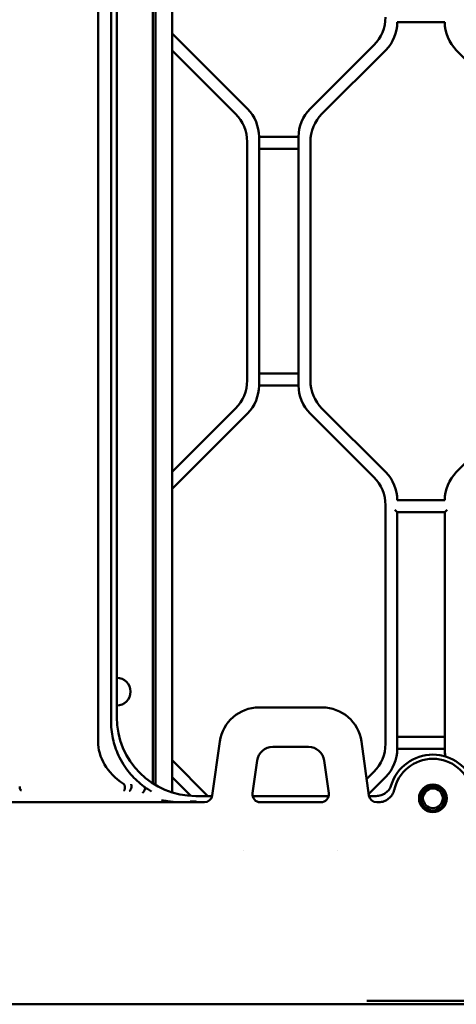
# Model space of a CAD drawing. Header units: millimetres. Extents: x 0 to 14369, y -869 to 2970.
# Tile 314 of 656: x 1917 to 1972, y 658 to 783. Entities that reach past the tile are written whole.
import ezdxf

# ---------------------------------------------------------------- set-up
doc = ezdxf.new("R2010")
doc.units = ezdxf.units.MM
doc.header["$LTSCALE"] = 10
doc.layers.add('Sichtbar (ISO)', color=7, linetype='Continuous', lineweight=50)

msp = doc.modelspace()

# ---------------------------------------------------------------- linework, layer by layer
at = {"layer": 'Sichtbar (ISO)'}
for p, q in [((1927.146, 691.584), (1927.146, 877.02)), ((1928.81, 875.294), (1928.81, 693.949)), ((1934.092, 686.262), (1934.092, 808.562)), ((1934.418, 808.435), (1934.418, 686.061)), ((1934.418, 686.061), (1934.418, 808.435)), ((1936.518, 685.127), (1936.518, 807.94)), ((1936.518, 807.94), (1936.518, 685.127)), ((1929.518, 805.783), (1929.518, 694.657)), ((1965.018, 782.645), (1971.018, 782.645)), ((1946.053, 771.66), (1936.518, 781.195)), ((1936.518, 781.195), (1946.053, 771.66)), ((1936.518, 779.074), (1944.553, 771.038)), ((1944.553, 771.038), (1936.518, 779.074)), ((1962.053, 779.731), (1953.982, 771.66)), ((1953.982, 771.66), (1962.053, 779.731)), ((1955.482, 771.038), (1963.553, 779.109)), ((1955.482, 771.038), (1963.553, 779.109)), ((1972.482, 779.109), (1980.553, 771.038)), ((1952.518, 768.124), (1947.518, 768.124)), ((1947.518, 736.645), (1947.518, 768.124)), ((1947.518, 768.124), (1952.518, 768.124)), ((1947.518, 768.124), (1947.518, 736.645)), ((1952.518, 768.124), (1952.518, 736.645)), ((1952.518, 736.645), (1952.518, 768.124)), ((1946.018, 767.503), (1946.018, 737.266)), ((1946.018, 737.266), (1946.018, 767.503)), ((1947.518, 766.624), (1952.518, 766.624)), ((1952.518, 766.624), (1947.518, 766.624)), ((1954.018, 737.266), (1954.018, 767.503)), ((1954.018, 737.266), (1954.018, 767.503)), ((1952.518, 738.145), (1947.518, 738.145)), ((1947.518, 738.145), (1952.518, 738.145)), ((1947.518, 736.645), (1952.518, 736.645)), ((1952.518, 736.645), (1947.518, 736.645)), ((1944.553, 733.731), (1936.518, 725.695)), ((1936.518, 725.695), (1944.553, 733.731)), ((1936.518, 723.574), (1946.053, 733.109)), ((1946.053, 733.109), (1936.518, 723.574)), ((1953.982, 733.109), (1962.053, 725.038)), ((1962.053, 725.038), (1953.982, 733.109)), ((1963.553, 725.66), (1955.482, 733.731)), ((1963.553, 725.66), (1955.482, 733.731)), ((1980.553, 733.731), (1972.482, 725.66)), ((1971.018, 722.124), (1965.018, 722.124)), ((1963.518, 721.503), (1963.518, 691.266)), ((1963.518, 691.266), (1963.518, 721.503)), ((1964.718, 720.924), (1965.018, 720.624)), ((1965.018, 690.645), (1965.018, 720.624)), ((1965.018, 720.624), (1965.018, 690.645)), ((1965.018, 720.624), (1971.018, 720.624)), ((1971.018, 720.624), (1971.318, 720.924)), ((1971.018, 720.624), (1971.018, 690.645)), ((1971.018, 690.645), (1971.018, 720.624)), ((1947.518, 695.885), (1955.518, 695.885)), ((1971.018, 692.145), (1965.018, 692.145)), ((1965.018, 692.145), (1971.018, 692.145)), ((1942.566, 691.58), (1941.606, 684.744)), ((1949.256, 690.885), (1953.779, 690.885)), ((1960.469, 691.58), (1961.43, 684.744)), ((1965.018, 690.645), (1971.018, 690.645)), ((1971.018, 690.645), (1965.018, 690.645)), ((1941.042, 684.671), (1936.518, 689.195)), ((1936.518, 689.195), (1941.042, 684.671)), ((1947.276, 689.163), (1946.694, 685.022)), ((1955.76, 689.163), (1956.342, 685.022)), ((1936.518, 687.074), (1938.903, 684.689)), ((1938.903, 684.689), (1936.518, 687.074)), ((1962.053, 687.731), (1961.139, 686.816)), ((1961.139, 686.816), (1962.053, 687.731)), ((1961.4, 684.956), (1963.553, 687.109)), ((1963.553, 687.109), (1961.4, 684.956)), ((1941.592, 684.671), (1939.504, 684.671)), ((1956.328, 684.671), (1946.707, 684.671)), ((1962.351, 684.671), (1961.443, 684.671)), ((1866.358, 683.885), (1940.616, 683.885)), ((1939.704, 683.885), (1940.616, 683.885)), ((1947.684, 683.885), (1955.352, 683.885)), ((1947.684, 683.885), (1955.352, 683.885)), ((1962.42, 683.885), (1962.677, 683.885)), ((1962.42, 683.885), (1962.68, 683.885)), ((1945.603, 677.81), (1945.604, 677.81)), ((1957.432, 677.81), (1957.432, 677.81)), ((2015.518, 658.304), (1914.518, 658.304)), ((1961.141, 658.736), (2031.616, 658.736))]:
    msp.add_line(p, q, dxfattribs=at)
for radius in [1.75, 1.525, 1.25]:
    msp.add_circle((1969.518, 684.385), radius, dxfattribs=at)
for centre, radius, start, end in [((1958.518, 783.266), 5, 315, 0), ((1958.518, 783.266), 5, 315, 0), ((1960.018, 782.645), 5, 315, 0), ((1960.018, 782.645), 5, 315, 0), ((1976.018, 782.645), 5, 180, 225), ((1976.018, 782.645), 5, 180, 225), ((1942.518, 768.124), 5, 0, 45), ((1942.518, 768.124), 5, 0, 45), ((1957.518, 768.124), 5, 135, 180), ((1957.518, 768.124), 5, 135, 180), ((1941.018, 767.503), 5, 0, 45), ((1941.018, 767.503), 5, 0, 45), ((1959.018, 767.503), 5, 135, 180), ((1959.018, 767.503), 5, 135, 180), ((1941.018, 737.266), 5, 315, 0), ((1941.018, 737.266), 5, 315, 0), ((1959.018, 737.266), 5, 180, 225), ((1959.018, 737.266), 5, 180, 225), ((1942.518, 736.645), 5, 315, 0), ((1942.518, 736.645), 5, 315, 0), ((1957.518, 736.645), 5, 180, 225), ((1957.518, 736.645), 5, 180, 225), ((1960.018, 722.124), 5, 0, 45), ((1960.018, 722.124), 5, 0, 45), ((1976.018, 722.124), 5, 135, 180), ((1976.018, 722.124), 5, 135, 180), ((1958.518, 721.503), 5, 0, 45), ((1958.518, 721.503), 5, 0, 45), ((1929.518, 697.885), 1.75, 270, 90), ((1929.518, 697.885), 1.75, 270, 90), ((1947.518, 690.885), 5, 90, 172), ((1955.518, 690.885), 5, 8, 90), ((1949.256, 688.885), 2, 90, 172), ((1953.779, 688.885), 2, 8, 90), ((1958.518, 691.266), 5, 315, 0), ((1958.518, 691.266), 5, 315, 0), ((1960.018, 690.645), 5, 315, 0), ((1960.018, 690.645), 5, 315, 0), ((1976.018, 690.645), 5, 180, 191.20971), ((1976.018, 690.645), 5, 180, 191.20971), ((1969.518, 684.385), 5.524, 17.68467, 162.31533), ((1969.518, 684.385), 5, 11.65325, 168.34675)]:
    msp.add_arc(centre, radius, start, end, dxfattribs=at)
for centre, major_axis, ratio, start_param, end_param in [((1939.531, 694.684), (7.09, 7.09), 0.9972647, 2.357564, 3.9256213), ((1939.32, 694.473), (-9.707, -4.322), 0.9321413, 5.8898015, 6.1202855), ((1939.102, 691.896), (-11.95, -0.564), 0.6687196, 6.2516401, 7.0016258), ((1917.443, 685.859), (-0.013, 0.5), 0.4138119, 1.5599581, 3.0783972), ((1940.614, 684.885), (0.81, -0.589), 0.9982422, 5.3420326, 6.7716361), ((1947.686, 684.885), (-0.858, -0.518), 0.9977259, 5.6014308, 7.3097312), ((1955.35, 684.885), (0.858, -0.518), 0.9977259, 5.2566394, 6.9649398), ((1962.421, 684.885), (-0.81, -0.589), 0.9982422, 5.7947345, 7.224338)]:
    msp.add_ellipse(centre, major_axis=major_axis, ratio=ratio, start_param=start_param, end_param=end_param, dxfattribs=at)
for points, knots in [([(1932.944, 685.876), (1932.344, 686.327), (1931.795, 686.837), (1930.777, 688.01), (1930.269, 688.758), (1929.525, 690.249), (1929.263, 690.98), (1929.088, 691.676)], [-3.14589246, -3.14589246, -3.14589246, -3.14589246, -2.92654506, -2.92654506, -2.67829836, -2.67829836, -2.46216349, -2.46216349, -2.46216349, -2.46216349]), ([(1930.56, 685.859), (1930.559, 685.892), (1930.554, 685.925), (1930.535, 685.989), (1930.522, 686.021), (1930.487, 686.083), (1930.465, 686.112), (1930.414, 686.167), (1930.385, 686.191), (1930.354, 686.211)], [-0.04261433, -0.04261433, -0.04261433, -0.04261433, -0.032573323, -0.032573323, -0.022249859, -0.022249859, -0.0112034, -0.0112034, -0.000001, -0.000001, -0.000001, -0.000001]), ([(1930.56, 685.859), (1930.561, 685.803), (1930.561, 685.748), (1930.551, 685.642), (1930.543, 685.592), (1930.52, 685.504), (1930.503, 685.46), (1930.467, 685.406), (1930.454, 685.391), (1930.426, 685.369), (1930.412, 685.362), (1930.397, 685.36), (1930.397, 685.36), (1930.396, 685.36)], [0.000019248, 0.000019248, 0.000019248, 0.000019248, 0.016752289, 0.016752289, 0.033951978, 0.033951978, 0.051291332, 0.051291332, 0.060574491, 0.060574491, 0.070097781, 0.070097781, 0.070498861, 0.070498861, 0.070498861, 0.070498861]), ([(1931.095, 685.331), (1931.122, 685.333), (1931.149, 685.342), (1931.174, 685.359), (1931.199, 685.376), (1931.224, 685.401), (1931.246, 685.431), (1931.268, 685.461), (1931.287, 685.496), (1931.304, 685.535), (1931.321, 685.574), (1931.336, 685.618), (1931.348, 685.663), (1931.36, 685.708), (1931.37, 685.754), (1931.376, 685.8), (1931.382, 685.847), (1931.385, 685.893), (1931.384, 685.938), (1931.382, 685.983), (1931.378, 686.027), (1931.368, 686.067), (1931.364, 686.087), (1931.358, 686.106), (1931.351, 686.124), (1931.344, 686.142), (1931.337, 686.16), (1931.327, 686.176)], [0, 0, 0, 0, 0.125, 0.125, 0.125, 0.25, 0.25, 0.25, 0.375, 0.375, 0.375, 0.5, 0.5, 0.5, 0.625, 0.625, 0.625, 0.75, 0.75, 0.75, 0.875, 0.875, 0.875, 0.9372588, 0.9372588, 0.9372588, 1, 1, 1, 1]), ([(1932.828, 685.093), (1932.832, 685.096), (1932.835, 685.101), (1932.836, 685.105), (1932.841, 685.118), (1932.852, 685.141), (1932.893, 685.196), (1932.912, 685.217), (1932.953, 685.276), (1932.992, 685.338), (1933.05, 685.45), (1933.075, 685.502), (1933.093, 685.594), (1933.095, 685.622), (1933.096, 685.667), (1933.096, 685.69), (1933.092, 685.712)], [-0.001864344, -0.001864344, -0.001864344, -0.001864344, -0.000932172, 0, 0, 0.003877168, 0.003877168, 0.006428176, 0.006428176, 0.009726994, 0.009726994, 0.011436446, 0.011436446, 0.012231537, 0.012231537, 0.012850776, 0.012850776, 0.012850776, 0.012850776]), ([(1932.944, 685.876), (1932.982, 685.851), (1933.02, 685.825), (1933.058, 685.8), (1933.097, 685.774), (1933.136, 685.749), (1933.175, 685.723), (1933.254, 685.672), (1933.335, 685.62), (1933.417, 685.569), (1933.5, 685.518), (1933.583, 685.467), (1933.668, 685.416), (1933.754, 685.366), (1933.84, 685.316), (1933.928, 685.266)], [0.00001166, 0.00001166, 0.00001166, 0.00001166, 0.125, 0.125, 0.125, 0.25, 0.25, 0.25, 0.5, 0.5, 0.5, 0.75, 0.75, 0.75, 1, 1, 1, 1]), ([(1933.092, 685.712), (1933.095, 685.716), (1933.094, 685.721), (1933.09, 685.733), (1933.087, 685.74), (1933.074, 685.762), (1933.061, 685.777), (1933.021, 685.818), (1932.985, 685.846), (1932.944, 685.876)], [0.000307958, 0.000307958, 0.000307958, 0.000307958, 0.003152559, 0.003152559, 0.006369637, 0.006369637, 0.013084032, 0.013084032, 0.025498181, 0.025498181, 0.025498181, 0.025498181]), ([(1962.351, 684.671), (1962.557, 684.671), (1962.761, 684.702), (1963.162, 684.83), (1963.356, 684.928), (1963.705, 685.183), (1963.857, 685.338), (1964.101, 685.682), (1964.193, 685.867), (1964.255, 686.063)], [-0.2527723, -0.2527723, -0.2527723, -0.2527723, -0.19118563, -0.19118563, -0.1263691, -0.1263691, -0.06157123, -0.06157123, -0.000001, -0.000001, -0.000001, -0.000001]), ([(1962.677, 683.885), (1962.902, 683.886), (1963.124, 683.931), (1963.545, 684.09), (1963.743, 684.205), (1964.094, 684.487), (1964.248, 684.655), (1964.493, 685.031), (1964.584, 685.238), (1964.634, 685.457)], [0.00000232, 0.00000232, 0.00000232, 0.00000232, 0.0674929, 0.0674929, 0.13515295, 0.13515295, 0.20267006, 0.20267006, 0.27003212, 0.27003212, 0.27003212, 0.27003212]), ([(1936.936, 683.888), (1936.862, 683.895), (1936.789, 683.902), (1936.716, 683.91), (1936.643, 683.919), (1936.57, 683.927), (1936.497, 683.937), (1936.35, 683.955), (1936.204, 683.975), (1936.059, 683.996), (1935.913, 684.017), (1935.767, 684.039), (1935.622, 684.063), (1935.549, 684.074), (1935.477, 684.086), (1935.404, 684.099), (1935.332, 684.111), (1935.259, 684.124), (1935.186, 684.138)], [0.00000009, 0.00000009, 0.00000009, 0.00000009, 0.125, 0.125, 0.125, 0.25, 0.25, 0.25, 0.5, 0.5, 0.5, 0.75, 0.75, 0.75, 0.875, 0.875, 0.875, 1, 1, 1, 1]), ([(1936.936, 683.888), (1936.945, 683.887), (1936.956, 683.886), (1936.967, 683.885), (1936.969, 683.885)], [0.000007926, 0.000007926, 0.000007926, 0.000007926, 0.035006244, 0.042247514, 0.042247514, 0.042247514, 0.042247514]), ([(1938.782, 683.885), (1938.782, 683.888), (1938.782, 683.9), (1938.78, 683.92), (1938.779, 683.943), (1938.778, 683.96), (1938.778, 683.972), (1938.779, 683.976), (1938.78, 683.976)], [0.11225621, 0.11225621, 0.11225621, 0.11225621, 0.16620863, 0.3329669, 0.49972518, 0.66648345, 0.83324173, 0.99991136, 0.99991136, 0.99991136, 0.99991136]), ([(1938.784, 683.885), (1938.785, 683.9), (1938.787, 683.92), (1938.787, 683.963), (1938.788, 683.975), (1938.791, 683.977)], [-0.021384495, -0.021384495, -0.021384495, -0.021384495, -0.01206126, -0.01206126, -0.000002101, -0.000002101, -0.000002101, -0.000002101]), ([(1938.791, 683.977), (1938.794, 683.977), (1938.798, 683.977), (1938.802, 683.977), (1938.809, 683.977), (1938.817, 683.977), (1938.824, 683.977), (1938.839, 683.977), (1938.854, 683.976), (1938.868, 683.976), (1938.883, 683.976), (1938.897, 683.976), (1938.911, 683.976), (1938.925, 683.976), (1938.939, 683.976), (1938.952, 683.976), (1938.966, 683.976), (1938.979, 683.975), (1938.991, 683.975), (1939.004, 683.975), (1939.016, 683.975), (1939.029, 683.975), (1939.041, 683.975), (1939.053, 683.975), (1939.065, 683.975), (1939.077, 683.975), (1939.089, 683.974), (1939.101, 683.974), (1939.109, 683.974), (1939.118, 683.974), (1939.127, 683.974), (1939.138, 683.974), (1939.15, 683.973), (1939.162, 683.973)], [0, 0, 0, 0, 0.01035462, 0.01035462, 0.01035462, 0.03097645, 0.03097645, 0.03097645, 0.0718099, 0.0718099, 0.0718099, 0.1120119, 0.1120119, 0.1120119, 0.15149601, 0.15149601, 0.15149601, 0.19019315, 0.19019315, 0.19019315, 0.22805114, 0.22805114, 0.22805114, 0.26503345, 0.26503345, 0.26503345, 0.30111753, 0.30111753, 0.30111753, 0.3264942, 0.3264942, 0.3264942, 0.36060132, 0.36060132, 0.36060132, 0.36060132]), ([(1939.162, 683.973), (1939.166, 683.973), (1939.17, 683.973), (1939.173, 683.973), (1939.185, 683.973), (1939.198, 683.973), (1939.21, 683.972), (1939.221, 683.972), (1939.233, 683.972), (1939.244, 683.972), (1939.267, 683.971), (1939.288, 683.971), (1939.308, 683.97), (1939.328, 683.97), (1939.348, 683.969), (1939.367, 683.969), (1939.385, 683.968), (1939.403, 683.967), (1939.421, 683.967), (1939.432, 683.966), (1939.442, 683.966), (1939.452, 683.965), (1939.453, 683.965), (1939.453, 683.965), (1939.453, 683.965)], [0.36060132, 0.36060132, 0.36060132, 0.36060132, 0.37078588, 0.37078588, 0.37078588, 0.40464298, 0.40464298, 0.40464298, 0.43788534, 0.43788534, 0.43788534, 0.50257196, 0.50257196, 0.50257196, 0.56494563, 0.56494563, 0.56494563, 0.62511424, 0.62511424, 0.62511424, 0.6632471, 0.6632471, 0.6632471, 0.66372256, 0.66372256, 0.66372256, 0.66372256]), ([(1939.453, 683.965), (1939.458, 683.965), (1939.463, 683.965), (1939.468, 683.964), (1939.483, 683.963), (1939.497, 683.963), (1939.51, 683.962), (1939.522, 683.961), (1939.534, 683.96), (1939.546, 683.958), (1939.567, 683.956), (1939.586, 683.954), (1939.602, 683.952), (1939.61, 683.95), (1939.617, 683.949), (1939.624, 683.948), (1939.628, 683.947), (1939.631, 683.947), (1939.634, 683.946), (1939.636, 683.946), (1939.638, 683.945), (1939.639, 683.945), (1939.641, 683.945), (1939.643, 683.944), (1939.644, 683.944)], [0.66372256, 0.66372256, 0.66372256, 0.66372256, 0.68310169, 0.68310169, 0.68310169, 0.73834922, 0.73834922, 0.73834922, 0.79161545, 0.79161545, 0.79161545, 0.8954316, 0.8954316, 0.8954316, 0.94729828, 0.94729828, 0.94729828, 0.97350083, 0.97350083, 0.97350083, 0.9867074, 0.9867074, 0.9867074, 1, 1, 1, 1])]:
    msp.add_open_spline(points, degree=3, knots=knots, dxfattribs=at)

doc.saveas('drawing.dxf')
